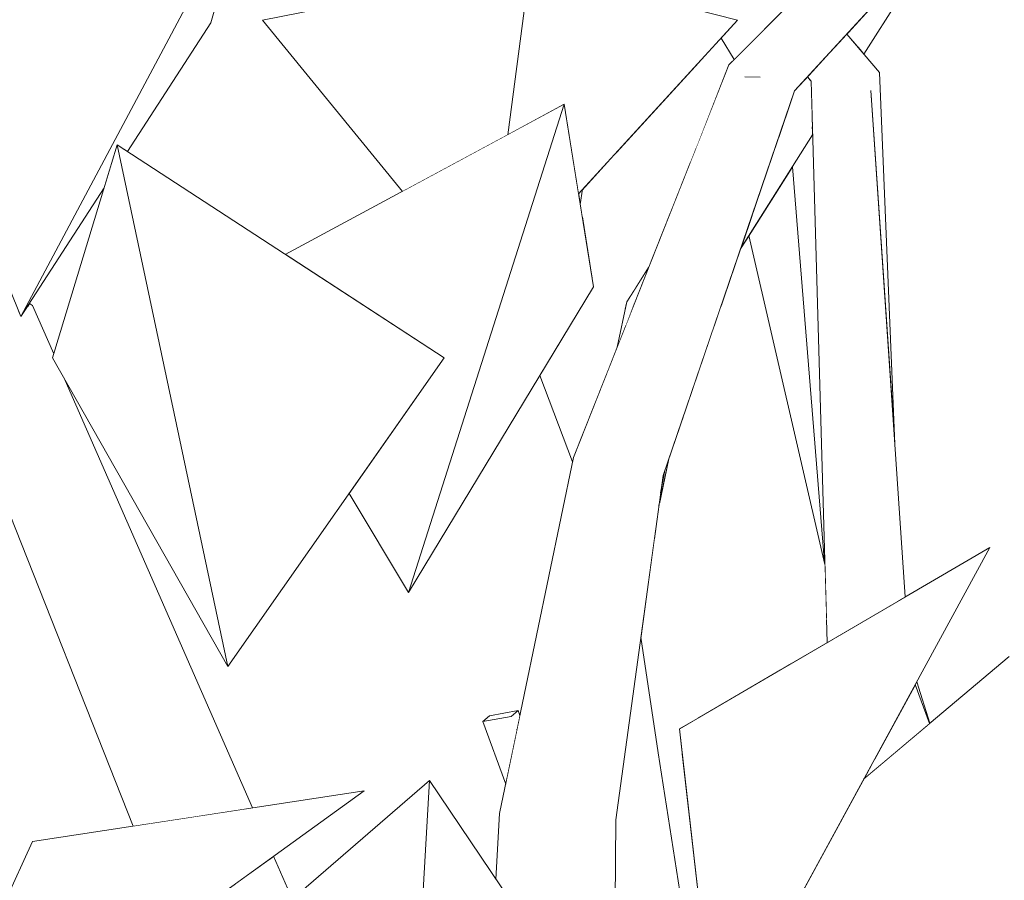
# Model space of a CAD drawing. Extents: x -289599 to -184549, y 66678 to 295474.
# Tile 271 of 656: x -263880 to -263787, y 71918 to 72000. Entities that reach past the tile are written whole.
import ezdxf

# ---------------------------------------------------------------- set-up
doc = ezdxf.new("R2010")
doc.units = 0
doc.header["$MEASUREMENT"] = 0
doc.linetypes.add('Wipeout_Contour', pattern=[1000, 0, -1000])
doc.layers.add('arch drzewa', color=8, linetype='Continuous')
doc.layers.add('arch drzewa_Nr_Pióra__4', color=8, linetype='Continuous', lineweight=9)

msp = doc.modelspace()

# ---------------------------------------------------------------- wipeouts: each hides what was drawn before it
at = {"color": 254, "linetype": 'Wipeout_Contour', "lineweight": 0, "ltscale": 962277.937818}
msp.add_wipeout([(-263879.73, 71971.602), (-263891.074, 71999.389), (-263857.975, 72012.484)], dxfattribs=at).dxf.layer = 'arch drzewa'
at = {"color": 254, "linetype": 'Wipeout_Contour', "lineweight": 0, "ltscale": 1603553.609593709}
msp.add_wipeout([(-263833.653, 71988.813), (-263828.312, 71991.689), (-263826.95, 71983.223), (-263811.889, 71999.671), (-263831.533, 72004.653)], dxfattribs=at).dxf.layer = 'arch drzewa'
at = {"color": 254, "linetype": 'Wipeout_Contour', "lineweight": 0, "ltscale": 962042.251671}
msp.add_wipeout([(-263798.439, 71994.711), (-263799.261, 71992.986), (-263796.992, 71959.517)], dxfattribs=at).dxf.layer = 'arch drzewa'
at = {"color": 254, "linetype": 'Wipeout_Contour', "lineweight": 0, "ltscale": 1282807.562004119}
msp.add_wipeout([(-263824.179, 71980.86), (-263821.62, 71974.182), (-263820.312, 71976.224), (-263818.26, 71981.41)], dxfattribs=at).dxf.layer = 'arch drzewa'
at = {"color": 254, "linetype": 'Wipeout_Contour', "lineweight": 0, "ltscale": 1282645.252493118}
msp.add_wipeout([(-263799.93, 71927.818), (-263805.587, 71917.437), (-263785.457, 71891.412), (-263786.171, 71939.418)], dxfattribs=at).dxf.layer = 'arch drzewa'
at = {"color": 254, "linetype": 'Wipeout_Contour', "lineweight": 0, "ltscale": 1282812.086862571}
msp.add_wipeout([(-263833.313, 71933.721), (-263836.007, 71933.242), (-263833.629, 71928.327), (-263832.79, 71932.372)], dxfattribs=at).dxf.layer = 'arch drzewa'
at = {"color": 254, "linetype": 'Wipeout_Contour', "lineweight": 0, "ltscale": 962095.97093}
msp.add_wipeout([(-263843.978, 71878.016), (-263825.869, 71905.101), (-263841.04, 71927.659)], dxfattribs=at).dxf.layer = 'arch drzewa'
at = {"color": 254, "linetype": 'Wipeout_Contour', "lineweight": 0, "ltscale": 1282936.620096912}
msp.add_wipeout([(-263881.465, 71915.709), (-263872.314, 71908.603), (-263847.229, 71926.672), (-263878.628, 71921.9)], dxfattribs=at).dxf.layer = 'arch drzewa'

# ---------------------------------------------------------------- next in the draw order: wipeouts: each hides what was drawn before it
at = {"color": 254, "linetype": 'Wipeout_Contour', "lineweight": 0, "ltscale": 1924505.463882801}
msp.add_wipeout([(-263879.73, 71971.602), (-263871.865, 71983.767), (-263870.625, 71987.861), (-263869.635, 71987.216), (-263861.765, 71999.389), (-263857.975, 72012.484)], dxfattribs=at).dxf.layer = 'arch drzewa'
at = {"color": 254, "linetype": 'Wipeout_Contour', "lineweight": 0, "ltscale": 1282902.445332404}
msp.add_wipeout([(-263856.849, 71999.671), (-263843.624, 71983.444), (-263833.653, 71988.813), (-263831.533, 72004.653)], dxfattribs=at).dxf.layer = 'arch drzewa'
at = {"color": 254, "linetype": 'Wipeout_Contour', "lineweight": 0, "ltscale": 1603494.950681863}
msp.add_wipeout([(-263814.861, 71996.425), (-263815.833, 71987.544), (-263812.719, 71995.411), (-263812.205, 71995.926), (-263813.451, 71997.965)], dxfattribs=at).dxf.layer = 'arch drzewa'
at = {"color": 254, "linetype": 'Wipeout_Contour', "lineweight": 0, "ltscale": 962059.684946}
msp.add_wipeout([(-263801.547, 71998.344), (-263801.76, 71998.113), (-263798.439, 71994.711)], dxfattribs=at).dxf.layer = 'arch drzewa'
at = {"color": 254, "linetype": 'Wipeout_Contour', "lineweight": 0, "ltscale": 1282810.662326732}
msp.add_wipeout([(-263824.179, 71980.86), (-263822.571, 71972.109), (-263822.385, 71972.988), (-263821.62, 71974.182)], dxfattribs=at).dxf.layer = 'arch drzewa'
at = {"color": 254, "linetype": 'Wipeout_Contour', "lineweight": 0, "ltscale": 962025.459931}
msp.add_wipeout([(-263813.928, 71902.128), (-263787.997, 71949.72), (-263817.392, 71932.544)], dxfattribs=at).dxf.layer = 'arch drzewa'
at = {"color": 254, "linetype": 'Wipeout_Contour', "lineweight": 0, "ltscale": 962108.757859}
msp.add_wipeout([(-263836.007, 71933.242), (-263833.841, 71927.301), (-263833.629, 71928.327)], dxfattribs=at).dxf.layer = 'arch drzewa'
at = {"color": 254, "linetype": 'Wipeout_Contour', "lineweight": 0, "ltscale": 1924308.631356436}
msp.add_wipeout([(-263867.204, 71905.101), (-263866.01, 71903.709), (-263862.492, 71900.977), (-263863.059, 71900.267), (-263843.978, 71878.016), (-263841.04, 71927.659)], dxfattribs=at).dxf.layer = 'arch drzewa'
at = {"color": 254, "linetype": 'Wipeout_Contour', "lineweight": 0, "ltscale": 3848258.878925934}
msp.add_wipeout([(-263823.408, 71923.951), (-263834.417, 71924.524), (-263832.609, 71915.122), (-263825.869, 71905.101), (-263829.605, 71899.513), (-263824.894, 71875.024), (-263823.894, 71873.668), (-263823.758, 71887.648), (-263828.914, 71897.52), (-263827.081, 71899.452), (-263824.662, 71898.674), (-263823.67, 71896.767)], dxfattribs=at).dxf.layer = 'arch drzewa'

# ---------------------------------------------------------------- next in the draw order: linework, layer by layer
at = {"layer": 'arch drzewa_Nr_Pióra__4', "linetype": 'Continuous'}
for p, q in [((-263861.765, 71999.389), (-263857.975, 72012.484)), ((-263841.04, 71927.659), (-263843.978, 71878.016))]:
    msp.add_line(p, q, dxfattribs=at)

# ---------------------------------------------------------------- next in the draw order: wipeouts: each hides what was drawn before it
at = {"color": 254, "linetype": 'Wipeout_Contour', "lineweight": 0, "ltscale": 1282799.43232354}
msp.add_wipeout([(-263816.355, 71986.224), (-263815.833, 71987.544), (-263814.861, 71996.425), (-263816.106, 71995.066)], dxfattribs=at).dxf.layer = 'arch drzewa'
at = {"color": 254, "linetype": 'Wipeout_Contour', "lineweight": 0, "ltscale": 962235.156093}
msp.add_wipeout([(-263860.136, 71938.464), (-263876.738, 71967.675), (-263870.625, 71987.861)], dxfattribs=at).dxf.layer = 'arch drzewa'
at = {"color": 254, "linetype": 'Wipeout_Contour', "lineweight": 0, "ltscale": 1603431.383929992}
msp.add_wipeout([(-263813.467, 71972.571), (-263803.457, 71942.715), (-263803.612, 71948.099), (-263810.817, 71979.256), (-263811.612, 71978)], dxfattribs=at).dxf.layer = 'arch drzewa'
at = {"color": 254, "linetype": 'Wipeout_Contour', "lineweight": 0, "ltscale": 1282661.055464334}
msp.add_wipeout([(-263795.066, 71936.746), (-263793.707, 71933.065), (-263793.695, 71933.074), (-263794.926, 71937.002)], dxfattribs=at).dxf.layer = 'arch drzewa'
at = {"color": 254, "linetype": 'Wipeout_Contour', "lineweight": 0, "ltscale": 1282809.179677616}
msp.add_wipeout([(-263833.313, 71933.721), (-263832.777, 71932.437), (-263832.491, 71933.812), (-263832.672, 71934.274)], dxfattribs=at).dxf.layer = 'arch drzewa'
at = {"color": 254, "linetype": 'Wipeout_Contour', "lineweight": 0, "ltscale": 962054.98103}
msp.add_wipeout([(-263817.127, 71930.213), (-263819.413, 71930.266), (-263815.273, 71913.938)], dxfattribs=at).dxf.layer = 'arch drzewa'
at = {"color": 254, "linetype": 'Wipeout_Contour', "lineweight": 0, "ltscale": 962006.891058}
msp.add_wipeout([(-263799.891, 71927.89), (-263799.93, 71927.818), (-263799.881, 71927.86)], dxfattribs=at).dxf.layer = 'arch drzewa'
at = {"color": 254, "linetype": 'Wipeout_Contour', "lineweight": 0, "ltscale": 962098.79374}
msp.add_wipeout([(-263834.767, 71918.332), (-263832.609, 71915.122), (-263834.417, 71924.524)], dxfattribs=at).dxf.layer = 'arch drzewa'
at = {"color": 254, "linetype": 'Wipeout_Contour', "lineweight": 0, "ltscale": 962214.592888}
msp.add_wipeout([(-263885.44, 71872.264), (-263889.396, 71921.868), (-263862.492, 71900.977)], dxfattribs=at).dxf.layer = 'arch drzewa'
at = {"color": 254, "linetype": 'Wipeout_Contour', "lineweight": 0, "ltscale": 1282880.098038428}
msp.add_wipeout([(-263855.814, 71920.488), (-263856.317, 71920.126), (-263854.302, 71916.225), (-263854.045, 71916.446)], dxfattribs=at).dxf.layer = 'arch drzewa'

# ---------------------------------------------------------------- next in the draw order: linework, layer by layer
at = {"layer": 'arch drzewa_Nr_Pióra__4', "linetype": 'Continuous'}
msp.add_line((-263881.465, 71915.709), (-263878.628, 71921.9), dxfattribs=at)

# ---------------------------------------------------------------- next in the draw order: wipeouts: each hides what was drawn before it
at = {"color": 254, "linetype": 'Wipeout_Contour', "lineweight": 0, "ltscale": 962199.21581}
msp.add_wipeout([(-263860.136, 71938.464), (-263870.625, 71987.861), (-263839.671, 71967.675)], dxfattribs=at).dxf.layer = 'arch drzewa'
at = {"color": 254, "linetype": 'Wipeout_Contour', "lineweight": 0, "ltscale": 1603416.130038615}
msp.add_wipeout([(-263814.064, 71970.823), (-263806.833, 71938.714), (-263803.399, 71940.72), (-263803.457, 71942.715), (-263813.467, 71972.571)], dxfattribs=at).dxf.layer = 'arch drzewa'
at = {"color": 254, "linetype": 'Wipeout_Contour', "lineweight": 0, "ltscale": 1282666.409884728}
msp.add_wipeout([(-263795.066, 71936.746), (-263798.894, 71929.72), (-263798.522, 71929.006), (-263793.707, 71933.065)], dxfattribs=at).dxf.layer = 'arch drzewa'
at = {"color": 254, "linetype": 'Wipeout_Contour', "lineweight": 0, "ltscale": 962106.727867}
msp.add_wipeout([(-263833.313, 71933.721), (-263832.79, 71932.372), (-263832.777, 71932.437)], dxfattribs=at).dxf.layer = 'arch drzewa'
at = {"color": 254, "linetype": 'Wipeout_Contour', "lineweight": 0, "ltscale": 3527407.021647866}
msp.add_wipeout([(-263815.273, 71913.938), (-263819.413, 71930.266), (-263815.196, 71903.224), (-263812.169, 71898.746), (-263813.986, 71897.851), (-263814.374, 71897.953), (-263810.126, 71870.716), (-263806.55, 71863.838), (-263805.455, 71875.215), (-263812.803, 71904.194), (-263813.928, 71902.128)], dxfattribs=at).dxf.layer = 'arch drzewa'
at = {"color": 254, "linetype": 'Wipeout_Contour', "lineweight": 0, "ltscale": 1282885.455303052}
msp.add_wipeout([(-263856.317, 71920.126), (-263859.419, 71917.892), (-263857.489, 71913.477), (-263854.302, 71916.225)], dxfattribs=at).dxf.layer = 'arch drzewa'

# ---------------------------------------------------------------- next in the draw order: linework, layer by layer
at = {"layer": 'arch drzewa_Nr_Pióra__4', "linetype": 'Continuous'}
for p, q in [((-263869.635, 71987.216), (-263861.765, 71999.389)), ((-263793.707, 71933.065), (-263795.066, 71936.746)), ((-263793.695, 71933.074), (-263794.926, 71937.002)), ((-263854.045, 71916.446), (-263855.814, 71920.488))]:
    msp.add_line(p, q, dxfattribs=at)

# ---------------------------------------------------------------- next in the draw order: wipeouts: each hides what was drawn before it
at = {"color": 254, "linetype": 'Wipeout_Contour', "lineweight": 0, "ltscale": 1282714.237557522}
msp.add_wipeout([(-263804.93, 71993.873), (-263796.653, 71944.662), (-263796.011, 71945.038), (-263799.261, 71992.986)], dxfattribs=at).dxf.layer = 'arch drzewa'
at = {"color": 254, "linetype": 'Wipeout_Contour', "lineweight": 0, "ltscale": 1603601.229392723}
msp.add_wipeout([(-263828.312, 71991.689), (-263854.703, 71977.478), (-263839.671, 71967.675), (-263848.663, 71954.84), (-263843.044, 71945.455)], dxfattribs=at).dxf.layer = 'arch drzewa'
at = {"color": 254, "linetype": 'Wipeout_Contour', "lineweight": 0, "ltscale": 3207493.524611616}
msp.add_wipeout([(-263882.747, 71971.274), (-263858.792, 71924.915), (-263857.816, 71925.063), (-263875.531, 71965.552), (-263876.738, 71967.675), (-263876.624, 71968.05), (-263878.633, 71972.642), (-263879.174, 71972.462), (-263879.73, 71971.602), (-263879.973, 71972.197)], dxfattribs=at).dxf.layer = 'arch drzewa'
at = {"color": 254, "linetype": 'Wipeout_Contour', "lineweight": 0, "ltscale": 1282744.640844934}
msp.add_wipeout([(-263817.019, 71962.174), (-263807.81, 71938.143), (-263806.833, 71938.714), (-263814.064, 71970.823)], dxfattribs=at).dxf.layer = 'arch drzewa'
at = {"color": 254, "linetype": 'Wipeout_Contour', "lineweight": 0, "ltscale": 1282814.757977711}
msp.add_wipeout([(-263833.313, 71933.721), (-263832.672, 71934.274), (-263835.365, 71933.795), (-263836.007, 71933.242)], dxfattribs=at).dxf.layer = 'arch drzewa'
at = {"color": 254, "linetype": 'Wipeout_Contour', "lineweight": 0, "ltscale": 1282673.515923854}
msp.add_wipeout([(-263799.891, 71927.89), (-263799.881, 71927.86), (-263798.522, 71929.006), (-263798.894, 71929.72)], dxfattribs=at).dxf.layer = 'arch drzewa'

# ---------------------------------------------------------------- next in the draw order: linework, layer by layer
at = {"layer": 'arch drzewa_Nr_Pióra__4', "linetype": 'Continuous'}
for p, q in [((-263843.624, 71983.444), (-263856.849, 71999.671)), ((-263799.93, 71927.818), (-263786.171, 71939.418)), ((-263836.007, 71933.242), (-263835.365, 71933.795))]:
    msp.add_line(p, q, dxfattribs=at)

# ---------------------------------------------------------------- next in the draw order: wipeouts: each hides what was drawn before it
at = {"color": 254, "linetype": 'Wipeout_Contour', "lineweight": 0, "ltscale": 962034.994487}
msp.add_wipeout([(-263804.93, 71993.873), (-263803.399, 71940.72), (-263796.653, 71944.662)], dxfattribs=at).dxf.layer = 'arch drzewa'
at = {"color": 254, "linetype": 'Wipeout_Contour', "lineweight": 0, "ltscale": 962132.813042}
msp.add_wipeout([(-263843.044, 71945.455), (-263828.312, 71991.689), (-263825.534, 71974.419)], dxfattribs=at).dxf.layer = 'arch drzewa'
at = {"color": 254, "linetype": 'Wipeout_Contour', "lineweight": 0, "ltscale": 962269.038563}
msp.add_wipeout([(-263878.931, 71972.839), (-263878.944, 71972.818), (-263878.633, 71972.642)], dxfattribs=at).dxf.layer = 'arch drzewa'
at = {"color": 254, "linetype": 'Wipeout_Contour', "lineweight": 0, "ltscale": 962213.71296}
msp.add_wipeout([(-263882.747, 71971.274), (-263862.258, 71924.388), (-263858.792, 71924.915)], dxfattribs=at).dxf.layer = 'arch drzewa'
at = {"color": 254, "linetype": 'Wipeout_Contour', "lineweight": 0, "ltscale": 1603446.007224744}
msp.add_wipeout([(-263818.403, 71958.124), (-263819.256, 71954.068), (-263815.504, 71933.648), (-263807.81, 71938.143), (-263817.019, 71962.174)], dxfattribs=at).dxf.layer = 'arch drzewa'

# ---------------------------------------------------------------- next in the draw order: linework, layer by layer
at = {"layer": 'arch drzewa_Nr_Pióra__4', "linetype": 'Continuous'}
for p, q in [((-263854.703, 71977.478), (-263828.312, 71991.689)), ((-263860.136, 71938.464), (-263839.671, 71967.675)), ((-263843.044, 71945.455), (-263848.663, 71954.84))]:
    msp.add_line(p, q, dxfattribs=at)

# ---------------------------------------------------------------- next in the draw order: wipeouts: each hides what was drawn before it
at = {"color": 254, "linetype": 'Wipeout_Contour', "lineweight": 0, "ltscale": 1282745.352431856}
msp.add_wipeout([(-263801.76, 71998.113), (-263802.826, 71996.955), (-263799.261, 71992.986), (-263798.439, 71994.711)], dxfattribs=at).dxf.layer = 'arch drzewa'
at = {"color": 254, "linetype": 'Wipeout_Contour', "lineweight": 0, "ltscale": 2244928.343840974}
msp.add_wipeout([(-263826.598, 71981.035), (-263825.868, 71976.493), (-263824.528, 71970.854), (-263823.722, 71967.606), (-263823.299, 71968.677), (-263822.571, 71972.109), (-263824.179, 71980.86)], dxfattribs=at).dxf.layer = 'arch drzewa'
at = {"color": 254, "linetype": 'Wipeout_Contour', "lineweight": 0, "ltscale": 962269.455582}
msp.add_wipeout([(-263879.174, 71972.462), (-263878.633, 71972.642), (-263878.944, 71972.818)], dxfattribs=at).dxf.layer = 'arch drzewa'
at = {"color": 254, "linetype": 'Wipeout_Contour', "lineweight": 0, "ltscale": 1282982.499025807}
msp.add_wipeout([(-263887.735, 71970.355), (-263863.501, 71924.199), (-263862.258, 71924.388), (-263882.747, 71971.274)], dxfattribs=at).dxf.layer = 'arch drzewa'
at = {"color": 254, "linetype": 'Wipeout_Contour', "lineweight": 0, "ltscale": 1603452.66880077}
msp.add_wipeout([(-263819.743, 71950.707), (-263815.668, 71933.551), (-263815.504, 71933.648), (-263819.256, 71954.068), (-263819.333, 71953.706)], dxfattribs=at).dxf.layer = 'arch drzewa'

# ---------------------------------------------------------------- next in the draw order: linework, layer by layer
at = {"layer": 'arch drzewa_Nr_Pióra__4', "linetype": 'Continuous'}
for p, q in [((-263857.975, 72012.484), (-263879.73, 71971.602)), ((-263879.73, 71971.602), (-263891.074, 71999.389)), ((-263879.73, 71971.602), (-263871.865, 71983.767)), ((-263878.633, 71972.642), (-263878.931, 71972.839))]:
    msp.add_line(p, q, dxfattribs=at)

# ---------------------------------------------------------------- next in the draw order: wipeouts: each hides what was drawn before it
at = {"color": 254, "linetype": 'Wipeout_Contour', "lineweight": 0, "ltscale": 962061.80551}
msp.add_wipeout([(-263803.003, 71996.762), (-263799.261, 71992.986), (-263802.826, 71996.955)], dxfattribs=at).dxf.layer = 'arch drzewa'
at = {"color": 254, "linetype": 'Wipeout_Contour', "lineweight": 0, "ltscale": 1603512.317639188}
msp.add_wipeout([(-263823.361, 71987.143), (-263824.179, 71980.86), (-263818.26, 71981.41), (-263816.355, 71986.224), (-263816.106, 71995.066)], dxfattribs=at).dxf.layer = 'arch drzewa'
at = {"color": 254, "linetype": 'Wipeout_Contour', "lineweight": 0, "ltscale": 962114.921365}
msp.add_wipeout([(-263825.868, 71976.493), (-263825.758, 71975.81), (-263824.528, 71970.854)], dxfattribs=at).dxf.layer = 'arch drzewa'
at = {"color": 254, "linetype": 'Wipeout_Contour', "lineweight": 0, "ltscale": 962228.995011}
msp.add_wipeout([(-263887.735, 71970.355), (-263869.103, 71923.348), (-263863.501, 71924.199)], dxfattribs=at).dxf.layer = 'arch drzewa'
at = {"color": 254, "linetype": 'Wipeout_Contour', "lineweight": 0, "ltscale": 1924133.07946028}
msp.add_wipeout([(-263821.041, 71941.233), (-263819.413, 71930.266), (-263817.127, 71930.213), (-263817.392, 71932.544), (-263815.668, 71933.551), (-263819.743, 71950.707)], dxfattribs=at).dxf.layer = 'arch drzewa'

# ---------------------------------------------------------------- next in the draw order: linework, layer by layer
at = {"layer": 'arch drzewa_Nr_Pióra__4', "linetype": 'Continuous'}
for p, q in [((-263876.738, 71967.675), (-263870.625, 71987.861)), ((-263870.625, 71987.861), (-263860.136, 71938.464)), ((-263839.671, 71967.675), (-263870.625, 71987.861)), ((-263876.624, 71968.05), (-263878.633, 71972.642)), ((-263869.103, 71923.348), (-263887.735, 71970.355)), ((-263860.136, 71938.464), (-263876.738, 71967.675)), ((-263857.816, 71925.063), (-263875.531, 71965.552)), ((-263813.928, 71902.128), (-263817.392, 71932.544)), ((-263867.204, 71905.101), (-263841.04, 71927.659)), ((-263878.628, 71921.9), (-263847.229, 71926.672)), ((-263847.229, 71926.672), (-263872.314, 71908.603))]:
    msp.add_line(p, q, dxfattribs=at)

# ---------------------------------------------------------------- next in the draw order: wipeouts: each hides what was drawn before it
at = {"color": 254, "linetype": 'Wipeout_Contour', "lineweight": 0, "ltscale": 1282753.288502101}
msp.add_wipeout([(-263803.003, 71996.762), (-263805.28, 71994.288), (-263804.93, 71993.873), (-263799.261, 71992.986)], dxfattribs=at).dxf.layer = 'arch drzewa'
at = {"color": 254, "linetype": 'Wipeout_Contour', "lineweight": 0, "ltscale": 962118.605}
msp.add_wipeout([(-263823.5, 71986.991), (-263824.179, 71980.86), (-263823.361, 71987.143)], dxfattribs=at).dxf.layer = 'arch drzewa'
at = {"color": 254, "linetype": 'Wipeout_Contour', "lineweight": 0, "ltscale": 962088.228345}
msp.add_wipeout([(-263823.408, 71923.951), (-263818.945, 71956.537), (-263827.424, 71958.253)], dxfattribs=at).dxf.layer = 'arch drzewa'

# ---------------------------------------------------------------- next in the draw order: linework, layer by layer
at = {"layer": 'arch drzewa_Nr_Pióra__4', "linetype": 'Continuous'}
for p, q in [((-263819.413, 71930.266), (-263821.041, 71941.233)), ((-263815.161, 71903.003), (-263819.413, 71930.266))]:
    msp.add_line(p, q, dxfattribs=at)

# ---------------------------------------------------------------- next in the draw order: wipeouts: each hides what was drawn before it
at = {"color": 254, "linetype": 'Wipeout_Contour', "lineweight": 0, "ltscale": 962083.927593}
msp.add_wipeout([(-263818.945, 71956.537), (-263806.5, 71992.963), (-263812.719, 71995.411)], dxfattribs=at).dxf.layer = 'arch drzewa'
at = {"color": 254, "linetype": 'Wipeout_Contour', "lineweight": 0, "ltscale": 1924243.822627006}
msp.add_wipeout([(-263826.695, 71982.799), (-263826.784, 71982.193), (-263826.598, 71981.035), (-263824.179, 71980.86), (-263823.5, 71986.991), (-263826.524, 71983.689)], dxfattribs=at).dxf.layer = 'arch drzewa'
at = {"color": 254, "linetype": 'Wipeout_Contour', "lineweight": 0, "ltscale": 962095.215497}
msp.add_wipeout([(-263827.424, 71958.253), (-263834.417, 71924.524), (-263823.408, 71923.951)], dxfattribs=at).dxf.layer = 'arch drzewa'

# ---------------------------------------------------------------- next in the draw order: linework, layer by layer
at = {"layer": 'arch drzewa_Nr_Pióra__4', "linetype": 'Continuous'}
for p, q in [((-263833.313, 71933.721), (-263836.007, 71933.242)), ((-263835.365, 71933.795), (-263832.672, 71934.274)), ((-263832.672, 71934.274), (-263833.313, 71933.721)), ((-263832.491, 71933.812), (-263832.672, 71934.274)), ((-263833.841, 71927.301), (-263836.007, 71933.242)), ((-263825.869, 71905.101), (-263841.04, 71927.659)), ((-263834.767, 71918.332), (-263834.417, 71924.524)), ((-263823.67, 71896.767), (-263823.408, 71923.951))]:
    msp.add_line(p, q, dxfattribs=at)

# ---------------------------------------------------------------- next in the draw order: wipeouts: each hides what was drawn before it
at = {"color": 254, "linetype": 'Wipeout_Contour', "lineweight": 0, "ltscale": 962062.60904}
msp.add_wipeout([(-263798.179, 72006.218), (-263806.5, 71992.963), (-263796.266, 72004.082)], dxfattribs=at).dxf.layer = 'arch drzewa'
at = {"color": 254, "linetype": 'Wipeout_Contour', "lineweight": 0, "ltscale": 962095.451173}
msp.add_wipeout([(-263812.719, 71995.411), (-263827.424, 71958.253), (-263818.945, 71956.537)], dxfattribs=at).dxf.layer = 'arch drzewa'
at = {"color": 254, "linetype": 'Wipeout_Contour', "lineweight": 0, "ltscale": 1282762.837095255}
msp.add_wipeout([(-263811.612, 71978), (-263804.783, 71988.783), (-263804.808, 71989.64), (-263811.354, 71978.756)], dxfattribs=at).dxf.layer = 'arch drzewa'

# ---------------------------------------------------------------- next in the draw order: wipeouts: each hides what was drawn before it
at = {"color": 254, "linetype": 'Wipeout_Contour', "lineweight": 0, "ltscale": 1282765.143423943}
msp.add_wipeout([(-263799.96, 72008.207), (-263812.719, 71995.411), (-263806.5, 71992.963), (-263798.179, 72006.218)], dxfattribs=at).dxf.layer = 'arch drzewa'
at = {"color": 254, "linetype": 'Wipeout_Contour', "lineweight": 0, "ltscale": 1282763.119921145}
msp.add_wipeout([(-263811.354, 71978.756), (-263804.808, 71989.64), (-263804.827, 71990.299), (-263810.615, 71980.919)], dxfattribs=at).dxf.layer = 'arch drzewa'
at = {"color": 254, "linetype": 'Wipeout_Contour', "lineweight": 0, "ltscale": 1282834.081895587}
msp.add_wipeout([(-263826.95, 71983.223), (-263826.784, 71982.193), (-263826.695, 71982.799), (-263826.524, 71983.689)], dxfattribs=at).dxf.layer = 'arch drzewa'
at = {"color": 254, "linetype": 'Wipeout_Contour', "lineweight": 0, "ltscale": 962104.017454}
msp.add_wipeout([(-263822.497, 71970.701), (-263821.629, 71972.897), (-263822.385, 71972.988)], dxfattribs=at).dxf.layer = 'arch drzewa'
at = {"color": 254, "linetype": 'Wipeout_Contour', "lineweight": 0, "ltscale": 1282776.761299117}
msp.add_wipeout([(-263819.171, 71954.888), (-263819.333, 71953.706), (-263818.403, 71958.124), (-263818.777, 71957.027)], dxfattribs=at).dxf.layer = 'arch drzewa'

# ---------------------------------------------------------------- next in the draw order: linework, layer by layer
at = {"layer": 'arch drzewa_Nr_Pióra__4', "linetype": 'Continuous'}
for p, q in [((-263796.992, 71959.517), (-263798.439, 71994.711)), ((-263796.011, 71945.038), (-263799.261, 71992.986)), ((-263826.784, 71982.193), (-263826.57, 71983.638))]:
    msp.add_line(p, q, dxfattribs=at)

# ---------------------------------------------------------------- next in the draw order: wipeouts: each hides what was drawn before it
at = {"color": 254, "linetype": 'Wipeout_Contour', "lineweight": 0, "ltscale": 1282856.782213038}
msp.add_wipeout([(-263835.487, 72044.027), (-263837.362, 72042.09), (-263810.308, 71997.829), (-263808.411, 71999.731)], dxfattribs=at).dxf.layer = 'arch drzewa'
at = {"color": 254, "linetype": 'Wipeout_Contour', "lineweight": 0, "ltscale": 1282739.80427403}
msp.add_wipeout([(-263796.18, 72003.986), (-263800.388, 71996.989), (-263799.928, 71996.451), (-263795.58, 72003.316)], dxfattribs=at).dxf.layer = 'arch drzewa'
at = {"color": 254, "linetype": 'Wipeout_Contour', "lineweight": 0, "ltscale": 1603454.769978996}
msp.add_wipeout([(-263808.162, 71988.098), (-263810.615, 71980.919), (-263804.827, 71990.299), (-263804.93, 71993.873), (-263805.175, 71994.163)], dxfattribs=at).dxf.layer = 'arch drzewa'
at = {"color": 254, "linetype": 'Wipeout_Contour', "lineweight": 0, "ltscale": 962105.192635}
msp.add_wipeout([(-263823.299, 71968.677), (-263822.497, 71970.701), (-263822.385, 71972.988)], dxfattribs=at).dxf.layer = 'arch drzewa'
at = {"color": 254, "linetype": 'Wipeout_Contour', "lineweight": 0, "ltscale": 962083.158204}
msp.add_wipeout([(-263819.171, 71954.888), (-263818.777, 71957.027), (-263818.945, 71956.537)], dxfattribs=at).dxf.layer = 'arch drzewa'

# ---------------------------------------------------------------- next in the draw order: linework, layer by layer
at = {"layer": 'arch drzewa_Nr_Pióra__4', "linetype": 'Continuous'}
for p, q in [((-263809.756, 71994.244), (-263811.213, 71994.303)), ((-263819.333, 71953.706), (-263818.403, 71958.124)), ((-263819.171, 71954.888), (-263818.777, 71957.027)), ((-263823.408, 71923.951), (-263818.945, 71956.537))]:
    msp.add_line(p, q, dxfattribs=at)

# ---------------------------------------------------------------- next in the draw order: wipeouts: each hides what was drawn before it
at = {"color": 254, "linetype": 'Wipeout_Contour', "lineweight": 0, "ltscale": 2244963.88385665}
msp.add_wipeout([(-263840.499, 72042.214), (-263814.972, 72000.453), (-263811.889, 71999.671), (-263813.451, 71997.965), (-263812.205, 71995.926), (-263810.308, 71997.829), (-263837.362, 72042.09)], dxfattribs=at).dxf.layer = 'arch drzewa'
at = {"color": 254, "linetype": 'Wipeout_Contour', "lineweight": 0, "ltscale": 1603426.41346027}
msp.add_wipeout([(-263796.435, 72003.898), (-263800.569, 71997.2), (-263800.388, 71996.989), (-263796.18, 72003.986), (-263796.266, 72004.082)], dxfattribs=at).dxf.layer = 'arch drzewa'
at = {"color": 254, "linetype": 'Wipeout_Contour', "lineweight": 0, "ltscale": 1282764.800338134}
msp.add_wipeout([(-263808.162, 71988.098), (-263805.175, 71994.163), (-263805.28, 71994.288), (-263806.5, 71992.963)], dxfattribs=at).dxf.layer = 'arch drzewa'
at = {"color": 254, "linetype": 'Wipeout_Contour', "lineweight": 0, "ltscale": 962059.665338}
msp.add_wipeout([(-263806.696, 71985.763), (-263810.817, 71979.256), (-263803.651, 71948.267)], dxfattribs=at).dxf.layer = 'arch drzewa'
at = {"color": 254, "linetype": 'Wipeout_Contour', "lineweight": 0, "ltscale": 1924227.306457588}
msp.add_wipeout([(-263825.534, 71974.419), (-263830.619, 71966.007), (-263827.513, 71957.823), (-263827.424, 71958.253), (-263823.722, 71967.606), (-263825.758, 71975.81)], dxfattribs=at).dxf.layer = 'arch drzewa'
at = {"color": 254, "linetype": 'Wipeout_Contour', "lineweight": 0, "ltscale": 962103.265569}
msp.add_wipeout([(-263822.385, 71972.988), (-263821.629, 71972.897), (-263820.312, 71976.224)], dxfattribs=at).dxf.layer = 'arch drzewa'

# ---------------------------------------------------------------- next in the draw order: linework, layer by layer
at = {"layer": 'arch drzewa_Nr_Pióra__4', "linetype": 'Continuous'}
for p, q in [((-263856.849, 71999.671), (-263831.533, 72004.653)), ((-263831.533, 72004.653), (-263833.653, 71988.813)), ((-263811.889, 71999.671), (-263831.533, 72004.653)), ((-263826.95, 71983.223), (-263811.889, 71999.671)), ((-263812.205, 71995.926), (-263813.451, 71997.965)), ((-263827.424, 71958.253), (-263812.719, 71995.411)), ((-263804.93, 71993.873), (-263805.28, 71994.288)), ((-263803.399, 71940.72), (-263804.93, 71993.873)), ((-263818.945, 71956.537), (-263806.5, 71992.963)), ((-263828.312, 71991.689), (-263843.044, 71945.455)), ((-263825.534, 71974.419), (-263828.312, 71991.689)), ((-263811.612, 71978), (-263804.783, 71988.783)), ((-263803.651, 71948.267), (-263806.696, 71985.763)), ((-263803.612, 71948.099), (-263810.817, 71979.256)), ((-263822.385, 71972.988), (-263820.312, 71976.224)), ((-263843.044, 71945.455), (-263825.534, 71974.419)), ((-263823.299, 71968.677), (-263822.385, 71972.988)), ((-263827.513, 71957.823), (-263830.619, 71966.007)), ((-263834.417, 71924.524), (-263827.424, 71958.253)), ((-263817.392, 71932.544), (-263787.997, 71949.72)), ((-263787.997, 71949.72), (-263813.928, 71902.128))]:
    msp.add_line(p, q, dxfattribs=at)

# ---------------------------------------------------------------- next in the draw order: wipeouts: each hides what was drawn before it
at = {"color": 254, "linetype": 'Wipeout_Contour', "lineweight": 0, "ltscale": 962058.574658}
msp.add_wipeout([(-263801.547, 71998.344), (-263800.569, 71997.2), (-263796.435, 72003.898)], dxfattribs=at).dxf.layer = 'arch drzewa'

# ---------------------------------------------------------------- next in the draw order: linework, layer by layer
at = {"layer": 'arch drzewa_Nr_Pióra__4', "linetype": 'Continuous'}
for p, q in [((-263812.719, 71995.411), (-263799.96, 72008.207)), ((-263806.5, 71992.963), (-263796.266, 72004.082)), ((-263799.928, 71996.451), (-263795.58, 72003.316)), ((-263798.439, 71994.711), (-263801.547, 71998.344))]:
    msp.add_line(p, q, dxfattribs=at)

doc.saveas('drawing.dxf')
